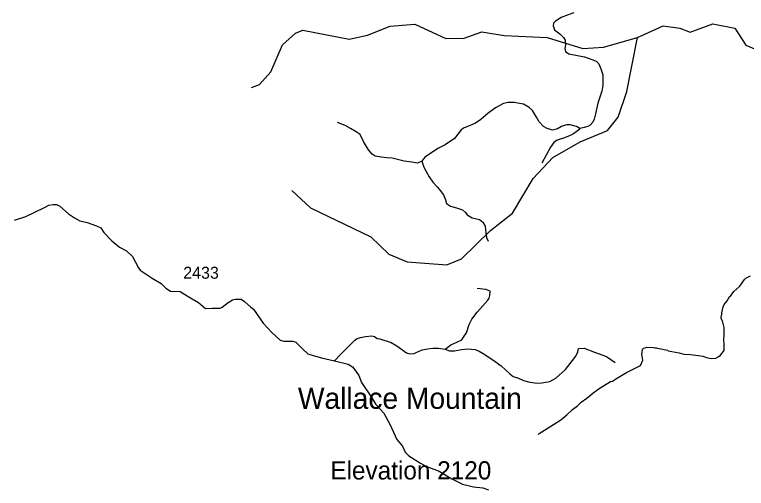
# Model space of a CAD drawing. Extents: x 1248224 to 1454986, y 825081 to 985870.
# Drawn here: x 1420659 to 1428299, y 868955 to 873896 of the extents above; entities that cross this region are included whole.
import ezdxf

# ---------------------------------------------------------------- set-up
doc = ezdxf.new("R2010")
doc.units = 0
for name, color, linetype in [('Exist Geographical Mountain Summit Elevation Number Label', 7, 'Continuous'), ('Exist Geographical Mountain Summit Label', 7, 'Continuous'), ('Exist Hydrographic Misc Water Feature', 7, 'Continuous'), ('Exist Road Non-System Type 51', 7, 'Continuous'), ('Exist Road Secondary Type 51 Attributed', 7, 'Continuous'), ('Exist Road Secondary Type 51 Number Label', 7, 'Continuous')]:
    doc.layers.add(name, color=color, linetype=linetype)

msp = doc.modelspace()

# ---------------------------------------------------------------- linework, layer by layer
at = {"layer": 'Exist Hydrographic Misc Water Feature'}
for points in [[(1423131.5, 873136.7), (1423215.6, 873167.9), (1423334.5, 873300), (1423456.5, 873579.9), (1423592.5, 873701.9), (1423668.5, 873733.3), (1424150.6, 873641.4), (1424342.5, 873680.3), (1424578.5, 873774), (1424837.5, 873795.1), (1425159.6, 873647.4), (1425351.6, 873650.1), (1425535.5, 873715.3), (1425768.6, 873677.8), (1426218.5, 873659), (1426591.5, 873543), (1426808.6, 873555.1), (1427160.6, 873656.3)], [(1427160.6, 873656.3), (1427429.6, 873778.9), (1427604.6, 873755.7), (1427712.6, 873714.2), (1427947.6, 873801.4), (1428179.6, 873754), (1428293.6, 873577.6), (1428400.6, 873532.8)], [(1423552.6, 872061.3), (1423748.6, 871880.1), (1424376.6, 871578.6), (1424565.5, 871397.5), (1424755.6, 871318.2), (1425171.5, 871286.8), (1425323.6, 871349.5), (1425628.6, 871645.2), (1425857.5, 871824.5), (1426073.6, 872187.8), (1426277.6, 872406.9), (1426564.6, 872568.6), (1426849.6, 872687.6), (1426960.6, 872826.5), (1427049.6, 873093.9), (1427160.6, 873656.3)], [(1426880.1, 870068.2), (1426903, 870073.4), (1426943.6, 870100.5), (1427049, 870162.2), (1427194.5, 870234.9), (1427219.7, 870290.4), (1427209.1, 870354.7), (1427209.6, 870378.7), (1427214, 870398.6), (1427218.2, 870408.5), (1427226.4, 870416.3), (1427242.5, 870422), (1427258.6, 870425.6), (1427328.6, 870424), (1427342.5, 870419.7), (1427358.5, 870419.4), (1427366.4, 870415.2), (1427410.3, 870410.3), (1427442.1, 870401.6), (1427458.1, 870401.1), (1427477.9, 870394.7), (1427481.8, 870388.6), (1427597, 870367.1), (1427645, 870353), (1427717, 870351.4), (1427800.8, 870341.5), (1427844.6, 870332.6), (1427884.3, 870319.6), (1427932.1, 870310.6), (1427980.2, 870313.5), (1428004.4, 870325), (1428028.8, 870344.4), (1428065.8, 870391.6), (1428067.6, 870455.6), (1428064.3, 870503.7), (1428067.5, 870559.6), (1428067, 870631.7), (1428052.3, 870688), (1428037.2, 870728.4), (1428037.9, 870760.4), (1428042, 870768.3), (1428042.4, 870784.3), (1428055.8, 870848.1), (1428068.3, 870871.7), (1428097.2, 870911.1), (1428126.2, 870958.5), (1428131.8, 870960.7), (1428167.9, 871006.9), (1428230.5, 871062.2), (1428277.9, 871133.2), (1428294.2, 871146.8), (1428342.7, 871169.8)], [(1426125.2, 869517.1), (1426135.2, 869527.3), (1426285.2, 869620), (1426360.3, 869670.3), (1426423.3, 869720.9), (1426482.5, 869777.6), (1426535.3, 869816.4), (1426573.7, 869853.6), (1426633, 869896.3), (1426696.7, 869948.9), (1426762.5, 869995.4), (1426880.1, 870068.2)]]:
    msp.add_lwpolyline(points, dxfattribs=at)
at = {"layer": 'Exist Road Non-System Type 51'}
for points in [[(1426497.2, 873915.6), (1426437.3, 873894.7), (1426364.5, 873866.1), (1426304.6, 873827), (1426286.4, 873806.2), (1426281.2, 873777.6), (1426296.8, 873735.9), (1426351.4, 873696.8), (1426390.5, 873657.8), (1426406.1, 873629.1), (1426411.3, 873579.6), (1426403.5, 873543.2), (1426411.3, 873511.9), (1426445.1, 873488.5), (1426609.1, 873454.6), (1426695, 873426), (1426731.1, 873408.9), (1426759.7, 873382.8), (1426780.5, 873330.7), (1426798.8, 873268.2), (1426801.4, 873200.5), (1426801.4, 873158.8), (1426791, 873096.3), (1426746.7, 872973.9), (1426723.3, 872862), (1426711, 872805.8), (1426695.4, 872774.6), (1426666.7, 872743.3), (1426643.3, 872727.7), (1426606.9, 872717.3), (1426560, 872709.5)], [(1425763.7, 872969.9), (1425678.7, 872922.9), (1425598, 872865.7), (1425527.7, 872800.5), (1425470.5, 872764.1), (1425415.8, 872738), (1425350.8, 872714.6), (1425322.2, 872693.8), (1425251.9, 872605.2), (1425153.7, 872537.9), (1425083.5, 872501.5), (1424940.3, 872407.7), (1424909.1, 872366.1)], [(1426560, 872709.5), (1426526.2, 872727.7), (1426458.6, 872745.9), (1426419.5, 872745.9), (1426367.5, 872727.7), (1426325.8, 872704.3), (1426273.8, 872691.3), (1426253, 872699.1), (1426219.1, 872709.5), (1426180.1, 872730.3), (1426135.9, 872777.2), (1426107.2, 872826.7), (1426065.6, 872894.4), (1426031.8, 872928.2), (1425971.9, 872962.1), (1425930.3, 872969.9), (1425878.2, 872977.7), (1425813.2, 872980.3), (1425763.7, 872969.9)], [(1424909.1, 872366.1), (1424864.9, 872345.2), (1424807.6, 872355.6), (1424726.9, 872366.1), (1424599.4, 872397.3), (1424544.8, 872402.5), (1424484.9, 872407.7), (1424422.5, 872418.1), (1424391.2, 872439), (1424354.8, 872485.8), (1424302.8, 872571.8), (1424266.3, 872647.3), (1424224.7, 872673.4), (1424164.8, 872709.8), (1424110.2, 872741.1), (1424029.5, 872772.3)], [(1426560, 872709.5), (1426549.6, 872693.9), (1426495, 872652.2), (1426458.6, 872634), (1426401.3, 872610.5), (1426344, 872594.9), (1426318, 872584.5), (1426289.4, 872563.6), (1426253, 872514.2), (1426161.9, 872347.5)], [(1424909.1, 872366.1), (1424929.9, 872306.2), (1424987.2, 872204.6), (1425023.6, 872147.3), (1425073.1, 872097.8), (1425101.7, 872061.3), (1425138.1, 872017.1), (1425156.3, 871962.4), (1425166.8, 871925.9), (1425211, 871897.3), (1425273.5, 871881.7), (1425335.9, 871860.8), (1425366.6, 871830.5), (1425384.8, 871807.1), (1425434.3, 871775.8), (1425512.4, 871760.2), (1425548.8, 871731.6), (1425572.2, 871689.9), (1425577.4, 871619.6), (1425585.2, 871572.7), (1425603.4, 871533.6)], [(1425153.8, 870405.7), (1425213.7, 870450), (1425281.3, 870481.2), (1425328.2, 870504.7), (1425346.4, 870530.7), (1425377.6, 870577.6), (1425406.3, 870663.5), (1425432.3, 870720.8), (1425489.5, 870793.8), (1425598.8, 870916.2), (1425611.9, 870937), (1425619.7, 870965.6), (1425622.3, 871009.9), (1425578, 871028.1), (1425487.3, 871037.8)], [(1422652.2, 870830.8), (1422722, 870832.7), (1422787.1, 870832.7), (1422805.3, 870832.7), (1422826.1, 870843.1), (1422888.6, 870892.6), (1422932.8, 870921.2), (1422961.4, 870929), (1423023.9, 870929), (1423057.7, 870903), (1423125.4, 870845.7), (1423154, 870822.3), (1423252.9, 870676.4), (1423344, 870580.1), (1423432.5, 870501.9), (1423468.9, 870488.9), (1423513.1, 870491.5), (1423565.2, 870491.5), (1423593.8, 870481.1), (1423664.1, 870410.8), (1423718.7, 870356.1), (1423776, 870340.5), (1423864.5, 870317), (1423999.8, 870283.2)], [(1423999.8, 870283.2), (1424061, 870349.5), (1424211.9, 870500.6), (1424235.4, 870516.2), (1424269.2, 870526.6), (1424321.2, 870537), (1424388.9, 870544.8), (1424417.5, 870537), (1424443.6, 870518.8), (1424472, 870512.5), (1424589.1, 870476), (1424649, 870442.2), (1424750.5, 870369.3), (1424786.9, 870358.8), (1424831.1, 870361.4), (1424851.9, 870371.9), (1424914.4, 870397.9), (1424974.3, 870410.9), (1425026.3, 870416.1), (1425083.6, 870416.1), (1425153.8, 870405.7)], [(1425153.8, 870405.7), (1425200.7, 870390.2), (1425252.7, 870390.2), (1425325.6, 870403.2), (1425390.7, 870408.4), (1425468.7, 870403.2), (1425510.4, 870385), (1425549.4, 870361.5), (1425650.9, 870296.4), (1425739.4, 870231.3), (1425829.5, 870148.6), (1425863.4, 870119.9), (1425920.6, 870104.3), (1425972.7, 870080.8), (1426037.7, 870062.6), (1426118.4, 870052.2), (1426162.6, 870054.8), (1426245.9, 870067.8), (1426308.4, 870104.3), (1426409.9, 870195.4), (1426482.7, 870286.6), (1426519.2, 870333.5), (1426540, 870377.7), (1426545.2, 870414.2), (1426605, 870416.8), (1426711.7, 870375.1), (1426839.3, 870330.9), (1426930.3, 870268.4)], [(1423999.8, 870283.2), (1424142.5, 870249.4), (1424187.4, 870221.3), (1424221.1, 870176.3), (1424251.9, 870131.4), (1424280, 870058.3), (1424381.1, 869909.5), (1424431.6, 869830.8), (1424513, 869738.1), (1424580.4, 869617.3), (1424650.5, 869465.7), (1424709.5, 869395.4), (1424737.5, 869330.8), (1424774, 869294.3), (1424897.5, 869215.7), (1424950.9, 869187.6), (1425091.2, 869134.2), (1425223.1, 869055.6), (1425335.4, 868996.6), (1425450.5, 868971.3), (1425545.9, 868960.1), (1425606.7, 868938.8)]]:
    msp.add_lwpolyline(points, dxfattribs=at)
at = {"layer": 'Exist Road Secondary Type 51 Attributed'}
msp.add_lwpolyline([(1420656.4, 871753.4), (1420776.7, 871790.4), (1420968.9, 871885.8), (1421015.1, 871907.4), (1421061.4, 871916.7), (1421095.3, 871916.7), (1421132.3, 871898.1), (1421221.7, 871817.9), (1421283.4, 871774.7), (1421338.9, 871743.9), (1421416, 871728.4), (1421514.6, 871694.5), (1421557.8, 871672.9), (1421588.6, 871623.5), (1421675, 871537.1), (1421752.1, 871469.2), (1421826.1, 871432.2), (1421890.8, 871373.6), (1421952.5, 871256.3), (1421967.9, 871231.7), (1422023.4, 871194.6), (1422094.3, 871148.3), (1422189.9, 871089.7), (1422236.2, 871043.4), (1422285.5, 871012.6), (1422387.2, 871009.5), (1422460.6, 870964.2), (1422513, 870930.3), (1422577.8, 870893.2), (1422652.2, 870830.8)], dxfattribs=at)

# ---------------------------------------------------------------- texts
at = {"layer": 'Exist Geographical Mountain Summit Elevation Number Label'}
msp.add_text('Elevation 2120', height=190, dxfattribs=at).set_placement((1423954.9, 869047.3))
at = {"layer": 'Exist Geographical Mountain Summit Label'}
msp.add_text('Wallace Mountain', height=220, dxfattribs=at).set_placement((1423616.7, 869783.9))
at = {"layer": 'Exist Road Secondary Type 51 Number Label'}
msp.add_text('2433', height=125, dxfattribs=at).set_placement((1422419.1, 871141.1))

doc.saveas('drawing.dxf')
